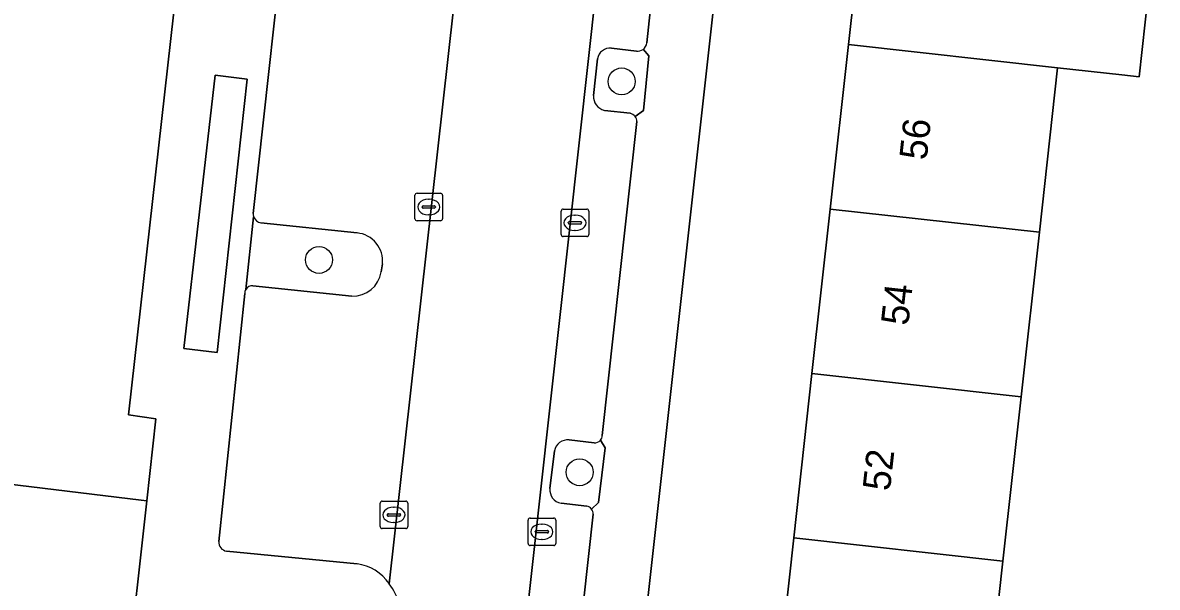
# Model space of a CAD drawing. Extents: x 161928 to 163071, y 386474 to 387428.
# Drawn here: x 162118.72 to 162159.88, y 387340.99 to 387361.46 of the extents above; entities that cross this region are included whole.
import ezdxf

# ---------------------------------------------------------------- set-up
doc = ezdxf.new("R2010")
doc.units = 0
for name, color, linetype in [('IMGEO_Boom', 7, 'Continuous'), ('IMGEO_Erf', 7, 'Continuous'), ('IMGEO_Groenvoorziening', 7, 'Continuous'), ('IMGEO_Kolk', 7, 'Continuous'), ('IMGEO_Pand', 7, 'Continuous'), ('IMGEO_Pand_nummerreeks', 7, 'Continuous'), ('IMGEO_Parkeervlak_open', 7, 'Continuous'), ('IMGEO_Rijbaan_lokaal_open', 7, 'Continuous'), ('IMGEO_Voetpad_open', 7, 'Continuous')]:
    doc.layers.add(name, color=color, linetype=linetype)

msp = doc.modelspace()

# ---------------------------------------------------------------- linework, layer by layer
at = {"layer": 'IMGEO_Boom'}
for centre in [(162140.452, 387359.329), (162129.473, 387352.858), (162138.928, 387345.159)]:
    msp.add_circle(centre, 0.489, dxfattribs=at)
at = {"layer": 'IMGEO_Erf'}
for points in [[(162116.743, 387344.905), (162123.02, 387344.143), (162123.222, 387344.118), (162123.553, 387347.09), (162122.559, 387347.235), (162127.574, 387391.838), (162128.351, 387398.751), (162128.034, 387398.788), (162128.408, 387402.121), (162092.99, 387406.127)], [(162147.797, 387398.11), (162141.026, 387337.206)], [(162146.014, 387336.642), (162146.695, 387342.776), (162147.356, 387348.739), (162148.018, 387354.703), (162148.68, 387360.666), (162149.342, 387366.63), (162150.004, 387372.593), (162150.666, 387378.556), (162151.327, 387384.52), (162151.989, 387390.483)], [(162159.576, 387389.641), (162158.914, 387383.678), (162158.252, 387377.714), (162157.59, 387371.751), (162157.184, 387368.101), (162159.518, 387367.842), (162159.261, 387365.529), (162159.883, 387365.46), (162159.221, 387359.496), (162158.601, 387359.565), (162156.266, 387359.824), (162155.604, 387353.861), (162154.942, 387347.897), (162154.28, 387341.934), (162153.597, 387335.778)]]:
    msp.add_lwpolyline(points, dxfattribs=at)
at = {"layer": 'IMGEO_Groenvoorziening'}
for points in [[(162140.987, 387360.425), (162140.077, 387360.532)], [(162139.579, 387360.152), (162139.43, 387358.818)], [(162140.942, 387358.057), (162141.238, 387358.274), (162141.44, 387360.258)], [(162141.44, 387360.258), (162141.229, 387360.493)], [(162139.823, 387358.28), (162140.758, 387358.174)], [(162127.101, 387354.425), (162126.813, 387351.786)], [(162130.85, 387353.835), (162127.365, 387354.198)], [(162131.728, 387352.424), (162131.77, 387352.71)], [(162127.076, 387351.919), (162130.658, 387351.544)], [(162139.452, 387346.223), (162138.547, 387346.329)], [(162139.36, 387343.823), (162139.615, 387344.056), (162139.852, 387346.038), (162139.679, 387346.318)], [(162138.012, 387345.932), (162137.846, 387344.568)], [(162138.251, 387344.036), (162139.185, 387343.933)]]:
    msp.add_lwpolyline(points, dxfattribs=at)
msp.add_lwpolyline([(162125.7, 387359.551), (162124.573, 387349.65), (162125.774, 387349.497), (162126.866, 387359.406)], close=True, dxfattribs=at)
for centre, radius, start, end in [((162140.024, 387360.086), 0.45, 83.1793, 171.5118), ((162141.017, 387360.781), 0.358, 265.1286, 306.2612), ((162139.95, 387358.785), 0.521, 176.419, 255.876), ((162140.694, 387357.871), 0.31, 36.9356, 78.1623), ((162127.409, 387354.517), 0.322, 196.5559, 262.063), ((162130.761, 387352.823), 1.016, 353.5906, 84.9604), ((162130.695, 387352.589), 1.046, 267.9527, 350.9171), ((162127.046, 387351.651), 0.269, 83.6714, 149.9804), ((162138.492, 387345.845), 0.487, 83.4757, 169.6793), ((162139.465, 387346.511), 0.288, 267.4435, 317.9754), ((162138.342, 387344.525), 0.498, 175.0622, 259.5002), ((162139.117, 387343.631), 0.31, 38.3516, 77.3438)]:
    msp.add_arc(centre, radius, start, end, dxfattribs=at)
at = {"layer": 'IMGEO_Kolk'}
for p, q in [((162132.952, 387354.349), (162132.952, 387355.201)), ((162133.027, 387355.275), (162133.879, 387355.275)), ((162133.953, 387355.201), (162133.953, 387354.349)), ((162133.211, 387354.769), (162133.211, 387354.781)), ((162133.254, 387354.818), (162133.652, 387354.818)), ((162133.44, 387355.055), (162133.465, 387355.055)), ((162133.695, 387354.781), (162133.695, 387354.769)), ((162133.649, 387354.732), (162133.251, 387354.732)), ((162133.463, 387354.495), (162133.438, 387354.495)), ((162138.257, 387353.776), (162138.257, 387354.628)), ((162138.332, 387354.702), (162139.184, 387354.702)), ((162138.745, 387354.482), (162138.77, 387354.482)), ((162139.258, 387354.628), (162139.258, 387353.776)), ((162133.879, 387354.275), (162133.027, 387354.275)), ((162138.516, 387354.196), (162138.516, 387354.208)), ((162138.954, 387354.159), (162138.556, 387354.159)), ((162138.559, 387354.245), (162138.957, 387354.245)), ((162139, 387354.208), (162139, 387354.196)), ((162139.184, 387353.702), (162138.332, 387353.702)), ((162138.768, 387353.922), (162138.743, 387353.922)), ((162131.765, 387344.113), (162132.617, 387344.113)), ((162131.69, 387343.187), (162131.69, 387344.039)), ((162131.992, 387343.656), (162132.39, 387343.656)), ((162132.178, 387343.893), (162132.203, 387343.893)), ((162132.691, 387344.039), (162132.691, 387343.187)), ((162131.949, 387343.607), (162131.949, 387343.619)), ((162132.387, 387343.57), (162131.989, 387343.57)), ((162132.201, 387343.333), (162132.176, 387343.333)), ((162132.433, 387343.619), (162132.433, 387343.607)), ((162137.058, 387342.573), (162137.058, 387343.425)), ((162137.133, 387343.499), (162137.985, 387343.499)), ((162137.546, 387343.279), (162137.571, 387343.279)), ((162138.059, 387343.425), (162138.059, 387342.573)), ((162132.617, 387343.113), (162131.765, 387343.113)), ((162137.317, 387342.993), (162137.317, 387343.005)), ((162137.755, 387342.956), (162137.357, 387342.956)), ((162137.36, 387343.042), (162137.758, 387343.042)), ((162137.801, 387343.005), (162137.801, 387342.993)), ((162137.985, 387342.499), (162137.133, 387342.499)), ((162137.569, 387342.719), (162137.544, 387342.719))]:
    msp.add_line(p, q, dxfattribs=at)
for points in [[(162132.952, 387354.349), (162132.952, 387355.201)], [(162133.027, 387355.275), (162133.879, 387355.275)], [(162133.953, 387355.201), (162133.953, 387354.349)], [(162138.257, 387353.776), (162138.257, 387354.628)], [(162138.332, 387354.702), (162139.184, 387354.702)], [(162139.258, 387354.628), (162139.258, 387353.776)], [(162133.879, 387354.275), (162133.027, 387354.275)], [(162139.184, 387353.702), (162138.332, 387353.702)], [(162131.765, 387344.113), (162132.617, 387344.113)], [(162131.69, 387343.187), (162131.69, 387344.039)], [(162132.691, 387344.039), (162132.691, 387343.187)], [(162137.058, 387342.573), (162137.058, 387343.425)], [(162137.133, 387343.499), (162137.985, 387343.499)], [(162138.059, 387343.425), (162138.059, 387342.573)], [(162132.617, 387343.113), (162131.765, 387343.113)], [(162137.985, 387342.499), (162137.133, 387342.499)]]:
    msp.add_lwpolyline(points, dxfattribs=at)
for centre, radius, start, end in [((162133.029, 387355.199), 0.0765, 91.552, 178.448), ((162133.029, 387355.199), 0.0765, 91.552, 178.448), ((162133.877, 387355.199), 0.0765, 1.552, 88.448), ((162133.877, 387355.199), 0.0765, 1.552, 88.448), ((162133.251, 387354.778), 0.0403, 85.8775, 175.7526), ((162133.248, 387354.768), 0.0366, 178.938, 274.7102), ((162133.652, 387354.775), 0.043, 264.8664, 352.4533), ((162133.656, 387354.78), 0.0386, 1.7309, 96.639), ((162133.029, 387354.351), 0.0765, 181.552, 268.448), ((162133.029, 387354.351), 0.0765, 181.552, 268.448), ((162133.877, 387354.351), 0.0765, 271.552, 358.448), ((162133.877, 387354.351), 0.0765, 271.552, 358.448), ((162138.334, 387354.626), 0.0765, 91.552, 178.448), ((162138.334, 387354.626), 0.0765, 91.552, 178.448), ((162139.182, 387354.626), 0.0765, 1.552, 88.448), ((162139.182, 387354.626), 0.0765, 1.552, 88.448), ((162138.556, 387354.205), 0.0403, 85.8775, 175.7526), ((162138.553, 387354.195), 0.0366, 178.938, 274.7102), ((162138.957, 387354.202), 0.043, 264.8664, 352.4533), ((162138.961, 387354.207), 0.0386, 1.7309, 96.639), ((162138.334, 387353.778), 0.0765, 181.552, 268.448), ((162138.334, 387353.778), 0.0765, 181.552, 268.448), ((162139.182, 387353.778), 0.0765, 271.552, 358.448), ((162139.182, 387353.778), 0.0765, 271.552, 358.448), ((162131.767, 387344.037), 0.0765, 91.552, 178.448), ((162131.767, 387344.037), 0.0765, 91.552, 178.448), ((162132.615, 387344.037), 0.0765, 1.552, 88.448), ((162132.615, 387344.037), 0.0765, 1.552, 88.448), ((162131.989, 387343.616), 0.0403, 85.8775, 175.7526), ((162132.394, 387343.618), 0.0386, 1.7309, 96.639), ((162131.986, 387343.606), 0.0366, 178.938, 274.7102), ((162132.39, 387343.613), 0.043, 264.8664, 352.4533), ((162137.135, 387343.423), 0.0765, 91.552, 178.448), ((162137.135, 387343.423), 0.0765, 91.552, 178.448), ((162137.983, 387343.423), 0.0765, 1.552, 88.448), ((162137.983, 387343.423), 0.0765, 1.552, 88.448), ((162131.767, 387343.189), 0.0765, 181.552, 268.448), ((162131.767, 387343.189), 0.0765, 181.552, 268.448), ((162132.615, 387343.189), 0.0765, 271.552, 358.448), ((162132.615, 387343.189), 0.0765, 271.552, 358.448), ((162137.357, 387343.002), 0.0403, 85.8775, 175.7526), ((162137.354, 387342.992), 0.0366, 178.938, 274.7102), ((162137.758, 387342.999), 0.043, 264.8664, 352.4533), ((162137.762, 387343.004), 0.0386, 1.7309, 96.639), ((162137.135, 387342.575), 0.0765, 181.552, 268.448), ((162137.135, 387342.575), 0.0765, 181.552, 268.448), ((162137.983, 387342.575), 0.0765, 271.552, 358.448), ((162137.983, 387342.575), 0.0765, 271.552, 358.448)]:
    msp.add_arc(centre, radius, start, end, dxfattribs=at)
for centre, major_axis, ratio, start_param, end_param in [((162133.439, 387354.775), (-0.387, 0.002), 0.722429, 4.712389, 7.853982), ((162133.464, 387354.775), (-0.39, 0.002), 0.717154, 1.570796, 4.712389), ((162138.744, 387354.202), (-0.387, 0.002), 0.722429, 4.712389, 7.853982), ((162138.769, 387354.202), (-0.39, 0.002), 0.717154, 1.570796, 4.712389), ((162132.177, 387343.613), (-0.387, 0.002), 0.722429, 4.712389, 7.853982), ((162132.202, 387343.613), (-0.39, 0.002), 0.717154, 1.570796, 4.712389), ((162137.545, 387342.999), (-0.387, 0.002), 0.722429, 4.712389, 7.853982), ((162137.57, 387342.999), (-0.39, 0.002), 0.717154, 1.570796, 4.712389)]:
    msp.add_ellipse(centre, major_axis=major_axis, ratio=ratio, start_param=start_param, end_param=end_param, dxfattribs=at)
at = {"layer": 'IMGEO_Pand'}
for points in [[(162159.261, 387365.529), (162149.342, 387366.63), (162148.68, 387360.666), (162156.266, 387359.824), (162158.601, 387359.565), (162159.221, 387359.496), (162159.883, 387365.46)], [(162156.266, 387359.824), (162148.68, 387360.666), (162148.018, 387354.703), (162155.604, 387353.861)], [(162155.604, 387353.861), (162148.018, 387354.703), (162147.356, 387348.739), (162154.942, 387347.897)], [(162154.942, 387347.897), (162147.356, 387348.739), (162146.695, 387342.776), (162154.28, 387341.934)], [(162147.876, 387336.435), (162150.872, 387336.091), (162153.597, 387335.778), (162154.28, 387341.934), (162146.695, 387342.776), (162146.014, 387336.642)]]:
    msp.add_lwpolyline(points, close=True, dxfattribs=at)
msp.add_lwpolyline([(162114.218, 387319.971), (162120.555, 387320.323), (162120.667, 387321.165), (162122.486, 387337.503), (162123.222, 387344.118), (162123.02, 387344.143), (162116.743, 387344.905)], dxfattribs=at)
at = {"layer": 'IMGEO_Parkeervlak_open'}
for points in [[(162132.012, 387341.118), (162138.235, 387396.651)], [(162143.165, 387395.601), (162139.246, 387360.16), (162136.099, 387331.767)], [(162141.37, 387360.724), (162142.574, 387372.11)], [(162128.403, 387366.497), (162127.088, 387354.543)], [(162140.077, 387360.532), (162140.987, 387360.425)], [(162139.43, 387358.818), (162139.579, 387360.152)], [(162140.758, 387358.174), (162139.823, 387358.28)], [(162139.75, 387346.488), (162141.005, 387357.879)], [(162127.365, 387354.198), (162130.85, 387353.835)], [(162131.77, 387352.71), (162131.728, 387352.424)], [(162130.658, 387351.544), (162127.076, 387351.919)], [(162126.777, 387351.64), (162125.84, 387342.645)], [(162138.547, 387346.329), (162139.452, 387346.223)], [(162137.846, 387344.568), (162138.012, 387345.932)], [(162138.159, 387332.246), (162139.423, 387343.641)], [(162139.185, 387343.933), (162138.251, 387344.036)], [(162126.117, 387342.3), (162130.853, 387341.837)]]:
    msp.add_lwpolyline(points, dxfattribs=at)
for centre, radius, start, end in [((162140.024, 387360.086), 0.45, 83.1793, 171.5118), ((162141.013, 387360.783), 0.362, 306.653, 350.5481), ((162141.017, 387360.781), 0.358, 265.1286, 306.2612), ((162139.95, 387358.785), 0.521, 176.419, 255.876), ((162140.694, 387357.871), 0.31, 36.9356, 78.1623), ((162140.688, 387357.867), 0.317, 2.1522, 36.8288), ((162127.406, 387354.518), 0.319, 175.5524, 197.0214), ((162127.409, 387354.517), 0.322, 196.5559, 262.063), ((162130.761, 387352.823), 1.016, 353.5906, 84.9604), ((162130.695, 387352.589), 1.046, 267.9527, 350.9171), ((162127.046, 387351.651), 0.269, 83.6714, 149.9804), ((162127.053, 387351.649), 0.276, 150.3562, 181.941), ((162138.492, 387345.845), 0.487, 83.4757, 169.6793), ((162139.465, 387346.511), 0.288, 267.4435, 317.9754), ((162139.472, 387346.504), 0.278, 317.9967, 356.6679), ((162138.342, 387344.525), 0.498, 175.0622, 259.5002), ((162139.117, 387343.631), 0.31, 38.3516, 77.3438), ((162139.113, 387343.636), 0.31, 0.9939, 37.1931), ((162126.165, 387342.622), 0.326, 175.9921, 261.5298), ((162130.639, 387340.199), 1.652, 33.81, 82.5622)]:
    msp.add_arc(centre, radius, start, end, dxfattribs=at)
at = {"layer": 'IMGEO_Rijbaan_lokaal_open'}
for points in [[(162138.297, 387397.204), (162138.235, 387396.651), (162132.012, 387341.118)], [(162139.246, 387360.16), (162143.165, 387395.601), (162143.284, 387396.695)], [(162132.431, 387339.539), (162131.527, 387331.36), (162131.227, 387328.684), (162129.842, 387316.193), (162129.833, 387316.114), (162129.74, 387315.226), (162128.867, 387307.242), (162128.812, 387306.781), (162128.537, 387304.463), (162128.287, 387302.218), (162132.772, 387301.795), (162133.558, 387308.752), (162133.56, 387308.769), (162133.97, 387312.761), (162134.759, 387319.727), (162135.097, 387322.754), (162135.964, 387330.704), (162136.099, 387331.767), (162139.246, 387360.16)]]:
    msp.add_lwpolyline(points, dxfattribs=at)
msp.add_arc((162130.384, 387339.841), 2.069, 351.6089, 38.1138, dxfattribs=at)
at = {"layer": 'IMGEO_Voetpad_open'}
for points in [[(162138.589, 387397.452), (162138.947, 387400.872), (162131.867, 387401.699), (162131.528, 387398.9), (162131.251, 387398.932), (162131.59, 387401.731), (162128.726, 387402.085), (162128.351, 387398.751), (162127.574, 387391.838), (162122.559, 387347.235), (162123.553, 387347.09), (162123.222, 387344.118), (162122.486, 387337.503), (162120.667, 387321.165), (162121.962, 387321.014), (162121.679, 387318.551), (162114.141, 387319.358)], [(162141.026, 387337.206), (162147.797, 387398.11)], [(162142.574, 387372.11), (162141.37, 387360.724)], [(162127.088, 387354.543), (162128.403, 387366.497)], [(162141.229, 387360.493), (162141.44, 387360.258), (162141.238, 387358.274), (162140.942, 387358.057)], [(162141.005, 387357.879), (162139.75, 387346.488)], [(162126.813, 387351.786), (162127.101, 387354.425)], [(162125.84, 387342.645), (162126.777, 387351.64)], [(162139.679, 387346.318), (162139.852, 387346.038), (162139.615, 387344.056), (162139.36, 387343.823)], [(162139.423, 387343.641), (162138.159, 387332.246)], [(162130.853, 387341.837), (162126.117, 387342.3)]]:
    msp.add_lwpolyline(points, dxfattribs=at)
msp.add_lwpolyline([(162125.774, 387349.497), (162124.573, 387349.65), (162125.7, 387359.551), (162126.866, 387359.406)], close=True, dxfattribs=at)
for centre, radius, start, end in [((162141.013, 387360.783), 0.362, 306.653, 350.5481), ((162140.688, 387357.867), 0.317, 2.1522, 36.8288), ((162127.406, 387354.518), 0.319, 175.5524, 197.0214), ((162127.053, 387351.649), 0.276, 150.3562, 181.941), ((162139.472, 387346.504), 0.278, 317.9967, 356.6679), ((162139.113, 387343.636), 0.31, 0.9939, 37.1931), ((162126.165, 387342.622), 0.326, 175.9921, 261.5298), ((162130.639, 387340.199), 1.652, 33.81, 82.5622), ((162130.384, 387339.841), 2.069, 351.6089, 38.1138)]:
    msp.add_arc(centre, radius, start, end, dxfattribs=at)

# ---------------------------------------------------------------- texts
at = {"layer": 'IMGEO_Pand_nummerreeks'}
for s, p in [('56', (162151.513, 387356.451)), ('54', (162150.847, 387350.453)), ('52', (162150.182, 387344.453))]:
    msp.add_text(s, height=1, rotation=83.6674, dxfattribs=at).set_placement(p)

doc.saveas('drawing.dxf')
